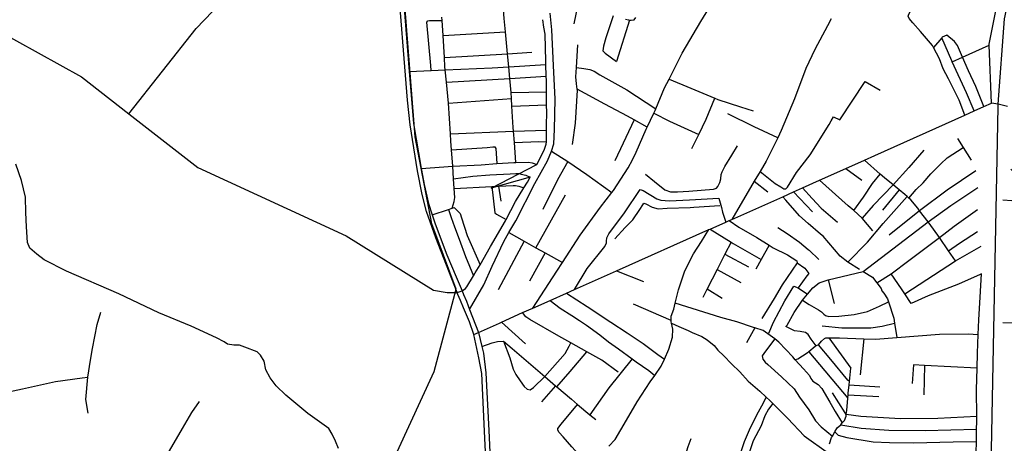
# Model space of a CAD drawing. Header units: millimetres. Extents: x 664923 to 767831, y 3118803 to 3207600.
# Tile 344 of 422: x 722861 to 724916, y 3177796 to 3178681. Entities that reach past the tile are written whole.
import ezdxf

# ---------------------------------------------------------------- set-up
doc = ezdxf.new("R2010")
doc.units = ezdxf.units.MM
for name, color, linetype in [('railways', 4, 'Continuous'), ('roads_2', 2, 'Continuous'), ('roads_3', 3, 'Continuous')]:
    doc.layers.add(name, color=color, linetype=linetype)

msp = doc.modelspace()

# ---------------------------------------------------------------- linework, layer by layer
at = {"layer": 'railways'}
for points in [[(724826.47, 3174424.6), (724847.89, 3174492.87), (724860.97, 3174640.15), (724863.01, 3175788.61), (724867.23, 3176362.12), (724870.3, 3176779.68), (724903.09, 3178498.6), (724903.51, 3178504.5), (724916.32, 3178682.48), (725056.43, 3179332.92), (725258.88, 3180338.38), (725273.01, 3180408.57), (725440.23, 3181204.79), (725582.35, 3181870.38), (725684.06, 3182352.43), (725720.88, 3182615.96), (725728.19, 3182887.26), (724753.69, 3188227.38), (724071.82, 3191520.17)], [(722744.49, 3174193.13), (722544.02, 3174591.58), (722444.51, 3174808.36), (722346.95, 3174922.02), (722326.36, 3175022.71), (722377.23, 3175182.53), (722584.13, 3175669.11), (722629.69, 3175784.26), (722704.66, 3175945.76), (722954.82, 3176531.03), (723093.52, 3176853.13), (723143.55, 3176979.52), (723307.39, 3177179.33), (723364.94, 3177273.89), (723469.29, 3177514.1), (723624.4, 3177726.06), (723725.86, 3177946.08), (723772.13, 3178118.31), (723721.24, 3178254.91), (723686.44, 3178435.96), (723644.88, 3178969.91), (723621.1, 3179392.57)]]:
    msp.add_lwpolyline(points, dxfattribs=at)
at = {"layer": 'roads_2'}
for points in [[(723564.01, 3180048.06), (723570.84, 3179960.61), (723574.77, 3179910.21), (723583.98, 3179793.99), (723604.66, 3179538.45), (723606.25, 3179512.83), (723637.17, 3179088.47), (723639.44, 3179057.38), (723643.72, 3178991.21), (723651.45, 3178871.29), (723657.06, 3178784.34), (723674.21, 3178572.77), (723683.01, 3178464.24), (723698.84, 3178369.88), (723699.33, 3178366.91), (723705.08, 3178336.82), (723714.4, 3178296.95), (723722.15, 3178273.06), (723728.26, 3178254.26), (723752.66, 3178189.85), (723772.22, 3178143.91), (723784.34, 3178114.77), (723787.5, 3178107.17)], [(723780.86, 3178094.64), (723775.76, 3178106.8), (723774.07, 3178111.14), (723729.48, 3178225.65), (723710.22, 3178280.54), (723701.21, 3178315.93), (723691.28, 3178364.97), (723676.03, 3178461.17), (723670.54, 3178512.98), (723649.08, 3178783.68), (723631.33, 3179057.5), (723612.17, 3179316.7), (723597.66, 3179512.97), (723590.67, 3179605.1), (723577, 3179785.05), (723567.45, 3179910.7), (723558.81, 3180020.04)], [(723787.2, 3178079.49), (723780.86, 3178094.64)], [(723787.5, 3178107.17), (723793.42, 3178092.95)], [(723793.42, 3178092.95), (723797.35, 3178083.5), (723800.16, 3178075.99), (723818.31, 3178027.53), (723825.7, 3177998.27), (723829.16, 3177984.56), (723834.22, 3177943.48), (723840.36, 3177823), (723844.7, 3177732.58)], [(723950.64, 3175425.19), (723945.12, 3175450.5), (723940.44, 3175541.42), (723930.42, 3175720.75), (723927.57, 3175771.74), (723915.5, 3176029.93), (723909.43, 3176173.58), (723906.81, 3176235.3), (723890.59, 3176575.73), (723874.2, 3176932.55), (723873.54, 3176946.44), (723871.29, 3176994), (723870.11, 3177018.84), (723868.12, 3177060.9), (723863.38, 3177161.04), (723848.43, 3177462.04), (723831.39, 3177821.49), (723825.93, 3177941.98), (723819.68, 3177974.75), (723809.08, 3178023.32), (723799.56, 3178049.98), (723787.2, 3178079.49)]]:
    msp.add_lwpolyline(points, dxfattribs=at)
at = {"layer": 'roads_3'}
for points in [[(721664.14, 3179798.69), (721829.82, 3179704.7), (722023.88, 3179562.24), (722152.43, 3179467.88), (722376.39, 3179258.81), (722519.7, 3179058.62), (722583.74, 3178957.17), (722595.31, 3178938.85), (722743.66, 3178705.85), (722779.48, 3178681.37), (722808.46, 3178661.56), (722990.11, 3178561.37), (723089.06, 3178484.18), (723233.03, 3178371.86), (723542.31, 3178229.7), (723724.78, 3178116.37), (723753.27, 3178111.55), (723774.07, 3178111.14), (723784.34, 3178114.77)], [(723089.06, 3178484.18), (723229.12, 3178662.59), (723366.13, 3178805.58), (723512.88, 3178958.73)], [(723896.49, 3178382.77), (723893.46, 3178424.66), (723891.74, 3178448.3), (723891.2, 3178455.83), (723888.36, 3178500.09), (723887.34, 3178516.13), (723886.52, 3178528.94), (723883.87, 3178557.83), (723881.66, 3178581.98), (723879.77, 3178602.63), (723879.14, 3178609.42), (723874.85, 3178655.58), (723872.27, 3178683.24), (723869.35, 3178719.42), (723868.06, 3178735.37), (723866.63, 3178753.07), (723865.68, 3178780.78), (723864.39, 3178784.21), (723861.51, 3178784.98), (723835.52, 3178782.85), (723833.48, 3178782.69), (723735.58, 3178775.36)], [(723809.08, 3178023.32), (723818.31, 3178027.53), (723862.26, 3178047.55), (723866.53, 3178049.45), (723910.78, 3178069.18), (723932.37, 3178078.81), (723968.16, 3178094.77), (724002.68, 3178110.17), (724019.03, 3178117.45), (724107.03, 3178156.69), (724299.6, 3178242.55), (724302.24, 3178243.72), (724334.88, 3178258.27), (724342.25, 3178261.55), (724347.51, 3178263.9), (724453.75, 3178311.28), (724476.33, 3178321.35), (724494.67, 3178329.52), (724530.51, 3178345.5), (724585.56, 3178370.04), (724624.55, 3178387.44), (724646.23, 3178397.1), (724833.54, 3178481.53), (724853.41, 3178490.48), (724873.25, 3178499.42), (724889.5, 3178506.75), (724884.57, 3178627.57), (724884.49, 3178629.53), (724905.94, 3178738.1)], [(724025.11, 3178708.88), (724017.43, 3178672.06)], [(724833.54, 3178481.53), (724821.76, 3178512.75), (724799.91, 3178557.26), (724788.68, 3178578.1), (724780.93, 3178599.17), (724768.23, 3178622.86), (724766.06, 3178626.9), (724741.5, 3178656.26), (724725.34, 3178673.86), (724717.99, 3178683.33), (724715.39, 3178688.26), (724716.97, 3178692.43), (724722.77, 3178702.82), (724738.8, 3178722.52)], [(723800.16, 3178075.99), (723830.06, 3178127.28), (723846.94, 3178165.95), (723871.36, 3178217.8), (723882.3, 3178236.27), (723896.77, 3178260.7), (723936.26, 3178338.94), (723962.81, 3178386.36), (723971.04, 3178406.5), (723976.08, 3178421.28), (723977.14, 3178451.48), (723978.79, 3178514.72), (723975.4, 3178584.8), (723971.49, 3178659.76), (723968.36, 3178694.36)], [(723932.37, 3178078.81), (723982.35, 3178155.9), (723993.83, 3178173.62), (724030.77, 3178230.66), (724073.12, 3178289.16), (724096.73, 3178319.69), (724100.28, 3178324.28), (724130.96, 3178371.3), (724139.92, 3178387.91), (724147.72, 3178404.49), (724168.84, 3178451.91), (724171, 3178456.53), (724184.7, 3178485.81), (724187.21, 3178491.19), (724188.76, 3178494.84), (724207.18, 3178538.29), (724216.4, 3178556.35), (724244.05, 3178610.52), (724282.77, 3178676.72), (724299.79, 3178704.23)], [(724099.43, 3178688.45), (724084.22, 3178642.63), (724079.83, 3178625.67), (724078.37, 3178615.8), (724082.94, 3178610.96), (724106.61, 3178593.6)], [(723719.73, 3178574.92), (723718.92, 3178584.97), (723710.8, 3178675.64), (723713.07, 3178678.28), (723716.53, 3178678.92), (723742.7, 3178678.83)], [(723763.88, 3178287.17), (723767.7, 3178301.38), (723768.98, 3178309.56), (723767.94, 3178328.25), (723766.79, 3178348.87), (723764.79, 3178374.86), (723762.14, 3178409.3), (723760.79, 3178426.85), (723759.87, 3178442.69), (723756.17, 3178506.7), (723751.8, 3178550.03), (723749.16, 3178576.31), (723748.58, 3178582), (723747.39, 3178601.5), (723744.6, 3178647.6), (723742.7, 3178678.83), (723742.28, 3178685.87)], [(723784.34, 3178114.77), (723791.26, 3178119.31), (723794.37, 3178123.41), (723808.27, 3178146.04), (723811.93, 3178152), (723821.86, 3178169.29), (723843.77, 3178207.41), (723874.78, 3178260.64), (723876.45, 3178263.85), (723896.02, 3178301.56), (723913.45, 3178329.47), (723920.91, 3178341.4), (723926.5, 3178351.78), (723845.41, 3178329.15), (723940.51, 3178378.14), (723955.56, 3178408.16), (723960.04, 3178420.67), (723960.28, 3178425.94), (723960.62, 3178433.13), (723960.55, 3178450.43), (723960.51, 3178460.24), (723961.02, 3178486.96), (723960.86, 3178503.08), (723960.58, 3178530.21), (723960.35, 3178553.63), (723960.03, 3178563.09), (723959.19, 3178587.28), (723958.95, 3178594.38), (723957.87, 3178650.23), (723955.34, 3178665.27), (723952.99, 3178680.73)], [(724133.7, 3178680.06), (724106.61, 3178593.6)], [(724125.78, 3178681.53), (724131.54, 3178680.42), (724133.7, 3178680.06), (724137.09, 3178679.51), (724143.63, 3178680.65), (724146.82, 3178685.19)], [(724555, 3178682.41), (724547.29, 3178667.84), (724520.99, 3178618.6), (724501.76, 3178578.72), (724478.06, 3178515.4), (724450.64, 3178449.12), (724443.25, 3178434.25), (724418.82, 3178385.07), (724406.32, 3178363.83), (724394.29, 3178343.38), (724347.51, 3178263.9)], [(723744.6, 3178647.6), (723874.85, 3178655.58)], [(724873.25, 3178499.42), (724856.75, 3178540.94), (724841.79, 3178573.65), (724829.18, 3178602.49), (724818.43, 3178627.07), (724812.11, 3178634.91), (724796.51, 3178648.53), (724786.69, 3178644.03), (724785.51, 3178642.68), (724768.23, 3178622.86)], [(724014.81, 3178420.34), (724021.13, 3178464.5), (724025.13, 3178533.71), (724024.78, 3178535.81), (724023.03, 3178546.72), (724021.72, 3178561.16), (724023.02, 3178580.58), (724026.19, 3178627.93)], [(724853.41, 3178490.48), (724837.51, 3178528.19), (724807.59, 3178592.53), (724806.57, 3178594.74), (724785.51, 3178642.68)], [(724807.59, 3178592.53), (724829.18, 3178602.49), (724884.57, 3178627.57)], [(723747.39, 3178601.5), (723879.14, 3178609.42), (723929.95, 3178612.69)], [(723674.21, 3178572.77), (723719.73, 3178574.92), (723749.16, 3178576.31), (723847.12, 3178580.5), (723881.66, 3178581.98), (723959.19, 3178587.28)], [(723751.8, 3178550.03), (723883.87, 3178557.83), (723960.03, 3178563.09)], [(724023.02, 3178580.58), (724038.41, 3178578.62), (724051.36, 3178576.43), (724060.23, 3178573.54), (724072.06, 3178565.8), (724128.42, 3178534.47), (724188.76, 3178494.84)], [(724216.4, 3178556.35), (724261.65, 3178537.45), (724311.84, 3178517.07), (724318.42, 3178514.4), (724365.62, 3178498.9), (724391.7, 3178490.73)], [(724406.32, 3178363.83), (724438.03, 3178338.66), (724449.46, 3178332.08), (724455.91, 3178327.52), (724459.93, 3178327.36), (724463.62, 3178331.43), (724482.12, 3178361.78), (724511.11, 3178398.69), (724550.65, 3178462.29), (724554.75, 3178469.86), (724560.01, 3178477.7), (724572.86, 3178471.38), (724625.52, 3178551.88), (724656.97, 3178533.73)], [(723886.52, 3178528.94), (723960.58, 3178530.21)], [(724171, 3178456.53), (724143.66, 3178471.35), (724129.49, 3178479.03), (724082.66, 3178504.64), (724024.78, 3178535.81)], [(723756.17, 3178506.7), (723887.34, 3178516.13)], [(723888.36, 3178500.09), (723960.86, 3178503.08)], [(724264.1, 3178412.08), (724278.53, 3178441.2), (724293.59, 3178472.99), (724311.84, 3178517.07)], [(724922.78, 3178499.74), (724903.51, 3178504.5), (724889.5, 3178506.75)], [(724184.7, 3178485.81), (724217.68, 3178469.04), (724278.53, 3178441.2)], [(724443.25, 3178434.25), (724393.75, 3178457.24), (724338.79, 3178484.55)], [(724143.66, 3178471.35), (724103.06, 3178386.25)], [(723759.87, 3178442.69), (723891.74, 3178448.3), (723960.55, 3178450.43)], [(723893.46, 3178424.66), (723944.34, 3178426.49), (723960.28, 3178425.94)], [(724818.73, 3178432.92), (724830.27, 3178413.6), (724846.79, 3178387.35)], [(723762.14, 3178409.3), (723836.66, 3178414), (723848.53, 3178415.25), (723852.83, 3178415.13), (723855.15, 3178412.11), (723857.07, 3178380.27)], [(723971.04, 3178406.5), (724005.29, 3178384.37), (724044.46, 3178357.46), (724096.73, 3178319.69)], [(724167.28, 3178358.56), (724186.08, 3178343.16), (724207.75, 3178325.51), (724219.32, 3178321.6), (724234.16, 3178321.38), (724257.79, 3178322.99), (724309.38, 3178326.65), (724315.66, 3178328.75), (724318.59, 3178332.46), (724322.09, 3178341.15), (724324.28, 3178348.81), (724325.44, 3178357.46), (724327, 3178363.12), (724332.96, 3178374.18), (724347.49, 3178398), (724359.3, 3178417.13)], [(724748.11, 3178408.14), (724717.25, 3178372.05), (724684.24, 3178335.77), (724642.28, 3178293.11), (724619.73, 3178266.6)], [(724716.85, 3178308.38), (724732.21, 3178326.47), (724746.99, 3178340.52), (724763.13, 3178358.93), (724783.59, 3178380.1), (724796.95, 3178392.19), (724830.27, 3178413.6)], [(723526.23, 3177785.88), (723520.44, 3177801.18), (723512.92, 3177815.46), (723505.95, 3177827.26), (723462.6, 3177858.99), (723416.4, 3177896.64), (723396.02, 3177916.14), (723383.96, 3177933.06), (723374.39, 3177949.79), (723371.55, 3177967.64), (723363.8, 3177980.66), (723356.42, 3177987.24), (723330.99, 3177997.44), (723319.67, 3178001.21), (723308.18, 3178001.23), (723294.64, 3178003.45), (723288.05, 3178008.05), (723271.64, 3178016.68), (723218.69, 3178040.78), (723151.43, 3178068.83), (723067.71, 3178108.25), (722958.84, 3178155.89), (722912.15, 3178179.61), (722896.43, 3178191.24), (722882.2, 3178203.65), (722876.97, 3178215.73), (722874.85, 3178248.26), (722874.03, 3178278.08), (722872.92, 3178310.13), (722865.01, 3178344.78), (722853.11, 3178378.87)], [(723698.84, 3178369.88), (723764.79, 3178374.86), (723824.03, 3178378.08), (723857.07, 3178380.27), (723892.61, 3178382.65), (723896.49, 3178382.77), (723923.34, 3178383.66), (723930.75, 3178382.16), (723940.51, 3178378.14)], [(724005.29, 3178384.37), (723983.64, 3178346.44), (723952.79, 3178284.18)], [(724814.39, 3178177.33), (724799.97, 3178198.3), (724780.94, 3178225.96), (724759.15, 3178256.33), (724757.47, 3178258.54), (724739.52, 3178281.95), (724735.56, 3178287.12), (724720.98, 3178304.42), (724716.85, 3178308.38), (724713.6, 3178311.48), (724708.74, 3178316.13), (724696.89, 3178325.64), (724684.24, 3178335.77), (724665.87, 3178350.47), (724657.13, 3178358.29), (724624.55, 3178387.44)], [(723766.79, 3178348.87), (723807.07, 3178353.89), (723842.07, 3178356.8), (723885.06, 3178359.26), (723896.34, 3178359.48), (723902.69, 3178359.4), (723907.83, 3178358.48), (723917.11, 3178356.01), (723926.5, 3178351.78)], [(724585.56, 3178370.04), (724619.18, 3178345.78)], [(724601.88, 3178282.12), (724622.29, 3178310.36), (724640.9, 3178338.96), (724657.13, 3178358.29)], [(724856.69, 3178365.09), (724797.28, 3178324.59), (724739.52, 3178281.95), (724675.75, 3178231.23)], [(724929.92, 3178369.01), (724950.18, 3178346.2), (724946.76, 3178301.82), (724931.64, 3178302.7), (724913.02, 3178303.74)], [(724394.29, 3178343.38), (724422.33, 3178321.71)], [(724641.85, 3178239.75), (724619.73, 3178266.6), (724601.88, 3178282.12), (724590.12, 3178292.35), (724530.51, 3178345.5)], [(723767.94, 3178328.25), (723846.21, 3178332.48), (723860.73, 3178333.26), (723891.28, 3178334.91), (723895.78, 3178334.8), (723902.99, 3178333.3), (723913.45, 3178329.47)], [(723846.21, 3178332.48), (723852.81, 3178277.49), (723856.15, 3178274.69), (723876.45, 3178263.85)], [(723860.73, 3178333.26), (723865.26, 3178302.19)], [(724019.03, 3178117.45), (724045.71, 3178161.22), (724082.05, 3178207.63), (724085.69, 3178214.98), (724086.08, 3178218.73), (724086.67, 3178225.31), (724090.51, 3178233.83), (724123.59, 3178277.84), (724156.13, 3178326.29), (724162.07, 3178324.06), (724190.91, 3178306.8), (724199.22, 3178303.68), (724217.15, 3178302.38), (724258.97, 3178304.61), (724320.51, 3178307.89), (724325.83, 3178288.77), (724328.14, 3178278.96), (724334.88, 3178258.27)], [(724476.33, 3178321.35), (724516.13, 3178279.94)], [(724494.67, 3178329.52), (724515.11, 3178307.44), (724533.94, 3178287.52), (724568.23, 3178258.25)], [(724621.32, 3178154.96), (724757.47, 3178258.54), (724804.93, 3178293.12), (724860.76, 3178330.41)], [(724696.89, 3178325.64), (724661.88, 3178283.35)], [(723938.51, 3178204.68), (724000.55, 3178315.47)], [(724103.44, 3178223.52), (724124.67, 3178246.91), (724140.61, 3178263.16), (724155.76, 3178284.31), (724161.94, 3178294.05), (724163.99, 3178297.6), (724168.02, 3178296.28), (724181.35, 3178289.5), (724193.9, 3178285.99), (724212.5, 3178287.28), (724260.77, 3178289.03), (724268.31, 3178289.3), (724322.22, 3178292.68)], [(724614.04, 3178159.54), (724589.47, 3178174.76), (724573.7, 3178187.25), (724537.96, 3178228.57), (724532.42, 3178233.36), (724506.86, 3178255.5), (724488.84, 3178271.08), (724460.3, 3178303.85), (724453.75, 3178311.28)], [(724589.47, 3178174.76), (724630.66, 3178216.12), (724663.4, 3178255.38), (724713.6, 3178311.48)], [(723722.15, 3178273.06), (723756.37, 3178284.63), (723763.88, 3178287.17), (723767.95, 3178288.54), (723780.07, 3178276.33), (723782.91, 3178267.42), (723794.9, 3178229.92), (723821.86, 3178169.29)], [(723756.37, 3178284.63), (723761.38, 3178267.81), (723768.31, 3178248.58), (723778.24, 3178222.67), (723791.23, 3178186.42), (723808.27, 3178146.04)], [(724650.4, 3178131.14), (724680.12, 3178150.25), (724716.7, 3178178.24), (724780.94, 3178225.96), (724811.59, 3178249.78), (724860.18, 3178284.76)], [(724342.25, 3178261.55), (724362.18, 3178247.58), (724399.73, 3178225.85), (724425.13, 3178209.83), (724433.88, 3178204.3), (724463.77, 3178189.66), (724482.93, 3178177.48), (724484, 3178172.91), (724452.83, 3178127.4), (724435.92, 3178098.58), (724410.26, 3178057.29)], [(723882.3, 3178236.27), (723913.97, 3178218.47), (723938.51, 3178204.68), (723957.92, 3178193.79), (723993.83, 3178173.62)], [(724090.37, 3177790.37), (724103.83, 3177804.62), (724127.42, 3177845.03), (724149.68, 3177882.85), (724177.02, 3177924.51), (724186.73, 3177938.26), (724200.25, 3177957.4), (724206.85, 3177972.41), (724215.86, 3177992.87), (724223.28, 3178017.77), (724224.32, 3178034.86), (724221.61, 3178047.13), (724220.94, 3178050.16), (724220.93, 3178053.08), (724220.89, 3178061.6), (724226.44, 3178076.73), (724229.46, 3178088.83), (724236.47, 3178116.87), (724249.09, 3178156.72), (724267.12, 3178192.07), (724284.29, 3178217.84), (724299.6, 3178242.55)], [(724302.24, 3178243.72), (724345.85, 3178216.08), (724350.22, 3178213.31), (724408.45, 3178179.97)], [(724443.49, 3178246.97), (724462.67, 3178234.31), (724488.74, 3178216.47), (724506.67, 3178201.21), (724508.72, 3178199.46), (724529.25, 3178179.83)], [(724799.97, 3178198.3), (724822.72, 3178214.26), (724860.35, 3178238.65)], [(723913.97, 3178218.47), (723859.38, 3178117.12)], [(724345.85, 3178216.08), (724333.14, 3178191.32), (724316.78, 3178159.5), (724295.99, 3178119.02), (724286.63, 3178100.78)], [(723957.92, 3178193.79), (723925.36, 3178134.98)], [(724425.13, 3178209.83), (724408.45, 3178179.97), (724397.35, 3178160.14)], [(724708.41, 3178108.5), (724814.39, 3178177.33), (724868.2, 3178207.73)], [(724333.14, 3178191.32), (724382.22, 3178164.67)], [(724484, 3178172.91), (724499.73, 3178162.35), (724508.2, 3178151.17), (724504.17, 3178146.02), (724486.21, 3178120.81)], [(724107.03, 3178156.69), (724163.32, 3178134.56)], [(724316.78, 3178159.5), (724366.11, 3178132.01)], [(724460.43, 3178039.95), (724463.06, 3178043.26), (724477.84, 3178069.38), (724494.82, 3178095.06), (724505.41, 3178107.95), (724516.4, 3178121.31), (724530.04, 3178131.23), (724548.85, 3178137.63), (724621.32, 3178154.96), (724641.2, 3178143.28), (724650.4, 3178131.14), (724658.88, 3178119.96), (724660.93, 3178114.92), (724664.66, 3178109.92), (724672.18, 3178097.76), (724674.18, 3178091.66), (724685.32, 3178057.69), (724686.96, 3178047.32), (724691.68, 3178017.5), (724781.11, 3178024.49), (724840.93, 3178024.67), (724861.87, 3178023.26)], [(724548.85, 3178137.63), (724561.18, 3178088.48)], [(724868.74, 3178150.35), (724865.84, 3178149.11), (724820.93, 3178128.44), (724757.22, 3178104.33), (724721.84, 3178088.04), (724708.41, 3178108.5), (724701.71, 3178118.68), (724680.12, 3178150.25)], [(724829.71, 3177525.93), (724837.34, 3177554.43), (724843.28, 3177584.59), (724852.27, 3177625.23), (724854.17, 3177637.86), (724855.93, 3177649.54), (724857.68, 3177674.16), (724856.77, 3177679.37), (724857.11, 3177721.45), (724857.24, 3177771.5), (724857.25, 3177776.42), (724857.86, 3177800.5), (724858.51, 3177825.85), (724858.9, 3177841.67), (724858.79, 3177852.21), (724858.13, 3177908.4), (724859.48, 3177953.07), (724860.43, 3177984.94), (724861.87, 3178023.26), (724863.04, 3178054.3), (724865.73, 3178101.64), (724868.74, 3178150.35)], [(724295.99, 3178119.02), (724327.42, 3178099.4)], [(724424.94, 3178026.19), (724434.44, 3178049.55), (724458.34, 3178093.95), (724477.16, 3178124.25), (724486.21, 3178120.81), (724505.41, 3178107.95)], [(723968.16, 3178094.77), (723988.86, 3178078.89), (724013.53, 3178063.32), (724029.52, 3178052.87), (724044.29, 3178043.09), (724071.97, 3178023.13), (724090.28, 3178007.95), (724110.97, 3177993.67), (724139.17, 3177972.97), (724147.7, 3177966.71), (724173.95, 3177948.78), (724186.73, 3177938.26)], [(724002.68, 3178110.17), (724045.26, 3178082.37), (724094.64, 3178049), (724128.86, 3178027.3), (724162.4, 3178005.07), (724193.05, 3177981.92), (724206.85, 3177972.41)], [(724494.82, 3178095.06), (724509.06, 3178085.93), (724528.32, 3178075.21), (724534.75, 3178070.9), (724539.83, 3178066.05), (724543.31, 3178063.21), (724550.21, 3178061.29), (724570.8, 3178061.52), (724602.82, 3178065.38), (724630.85, 3178071.39), (724655.51, 3178082.62), (724674.18, 3178091.66)], [(723004.19, 3177859.39), (722998.65, 3177887.63), (723003.02, 3177934.27), (723008.57, 3177970.11), (723013.1, 3177994.31), (723022.38, 3178044.46), (723030.63, 3178070.48)], [(724220.93, 3178053.08), (724141.91, 3178087.05)], [(724551.13, 3177795.67), (724555.84, 3177808.7), (724557.37, 3177811.62), (724562.16, 3177820.66), (724567.59, 3177828.49), (724574.74, 3177835.15), (724578.01, 3177838.95), (724582.33, 3177843.97), (724585.79, 3177853.46), (724586.33, 3177856.58), (724587.75, 3177864.85), (724589.52, 3177890.59), (724589.99, 3177897.54), (724590.22, 3177900.87), (724592.09, 3177918.3), (724592.89, 3177925.79), (724589.44, 3177928.62), (724554.16, 3177971.16), (724528.08, 3178002.05), (724523.22, 3177999.68), (724521.34, 3177998.78), (724508.08, 3177987.44), (724504.87, 3177984.69), (724485.21, 3177972), (724479.42, 3177970.68), (724474.93, 3177976.87), (724445.69, 3178007.94), (724436.96, 3178014.28), (724412.96, 3178031.69), (724395.73, 3178037.59), (724392.92, 3178038.55), (724358, 3178049.95), (724324.58, 3178058.96), (724229.46, 3178088.83)], [(723866.53, 3178049.45), (723917.04, 3178004.23)], [(724110.42, 3177945.26), (724076.45, 3177969.95), (724045.05, 3177987.22), (724011.17, 3178006.38), (723986.41, 3178020.38), (723925.57, 3178054.7), (723917.44, 3178060.82), (723910.78, 3178069.18)], [(724913.18, 3178048.78), (724950.86, 3178048.19), (724980.84, 3178048.44), (725008.51, 3178047.98), (725016.85, 3178048.14), (725020.47, 3178050.52), (725026.39, 3178054.62), (725034.38, 3178054.77), (725056.89, 3178051.26), (725081.29, 3178047.45)], [(724221.61, 3178047.13), (724236.6, 3178040.48), (724256.15, 3178031.81), (724264.81, 3178027.71), (724284.88, 3178019.39), (724296.16, 3178012.6), (724310.63, 3178000.94), (724318.54, 3177991.01), (724330.45, 3177978.78), (724347.06, 3177962.71), (724364.38, 3177945.97), (724381.75, 3177926.16), (724405.82, 3177905.28), (724419.31, 3177892.71), (724426.63, 3177885.88), (724433.03, 3177879.53), (724464.42, 3177848.36), (724498.23, 3177812.14), (724549.04, 3177776.07), (724547.04, 3177770.19), (724540.76, 3177751.67), (724518.37, 3177693.7)], [(724395.73, 3178037.59), (724378.23, 3178006.28)], [(724523.22, 3177999.68), (724513.28, 3178013.81), (724506.56, 3178023.58), (724501.5, 3178027.93), (724490.15, 3178029.59), (724478.61, 3178031.58), (724460.43, 3178039.95)], [(724536.15, 3178041.63), (724577.23, 3178037.83), (724608.79, 3178037.23), (724637.91, 3178037.56), (724661.39, 3178040.66), (724686.96, 3178047.32)], [(723825.7, 3177998.27), (723846.9, 3178006.11), (723858.5, 3178008.74), (723871.1, 3178009.47), (723888.63, 3177994.11), (723952.53, 3177939.8), (723956.83, 3177936.12), (723979.41, 3177916.73), (723981.83, 3177914.66), (724012.49, 3177888.33), (724025.47, 3177877.53), (724051.12, 3177856.21), (724063.3, 3177846.08)], [(723871.1, 3178009.47), (723883.76, 3177975.08), (723891.25, 3177951.32), (723896.81, 3177939.84), (723905.31, 3177926.72), (723913.78, 3177915.3), (723920.21, 3177909.15), (723926.54, 3177908.06), (723933.24, 3177913.01), (723956.83, 3177936.12), (723999.58, 3177984.07), (724007.78, 3177999.43), (724011.17, 3178006.38)], [(724436.96, 3178014.28), (724417.64, 3177988.7), (724411.03, 3177978.91), (724411.89, 3177972.41), (724417.36, 3177965.75), (724422.54, 3177961.02), (724451.19, 3177935.01), (724477.64, 3177910.18), (724488.9, 3177892.52), (724508.35, 3177866.1), (724522.37, 3177843.43), (724534.27, 3177830.86), (724557.37, 3177811.62)], [(724528.08, 3178002.05), (724534.64, 3178009.75), (724540.6, 3178014.93), (724543.73, 3178016.44), (724550.23, 3178016.45), (724572.12, 3178016.5), (724623.12, 3178014.71), (724647.4, 3178013.85), (724691.68, 3178017.5)], [(724550.23, 3178016.45), (724596.1, 3177953.21)], [(724623.12, 3178014.71), (724615.3, 3177939.1)], [(724508.08, 3177987.44), (724589.52, 3177890.59)], [(723981.83, 3177914.66), (724009.69, 3177946.22), (724045.05, 3177987.22)], [(724139.17, 3177972.97), (724090.67, 3177912.04), (724051.12, 3177856.21)], [(724479.42, 3177970.68), (724496.74, 3177952.07), (724509.38, 3177938.06), (724512.17, 3177932.09), (724516.65, 3177926.37), (724527.7, 3177919.35), (724535.15, 3177910.55), (724552.19, 3177882.63), (724563.5, 3177863.06), (724578.01, 3177838.95)], [(724592.89, 3177925.79), (724596.1, 3177953.21)], [(724859.48, 3177953.07), (724749.38, 3177958.78), (724726.4, 3177959.98), (724724.23, 3177921.06)], [(724749.38, 3177958.78), (724747.99, 3177897.86)], [(722386.15, 3177850.83), (722435.35, 3177847.03), (722474.39, 3177843.79), (722515.42, 3177841.6), (722535.2, 3177839.73), (722544.14, 3177842.64), (722552.59, 3177845.53), (722561.03, 3177848.19), (722618.07, 3177858.23), (722674.55, 3177870.99), (722753.24, 3177886.17), (722866.59, 3177910.09), (722935.46, 3177925.27), (722991.04, 3177932.8), (723003.02, 3177934.27)], [(723979.41, 3177916.73), (723950.32, 3177882.78)], [(724592.09, 3177918.3), (724656.66, 3177914.21)], [(724419.31, 3177892.71), (724409.53, 3177873.95), (724398.97, 3177855.4), (724383.55, 3177823.71), (724373.35, 3177799.36), (724360.96, 3177761.95), (724345.55, 3177717.95), (724339.93, 3177707.46), (724335.85, 3177705.21), (724330.02, 3177705.34), (724327.16, 3177702.38), (724319.96, 3177685.59), (724287.6, 3177601.66)], [(724858.79, 3177852.21), (724777.2, 3177848.23), (724699.55, 3177847.7), (724616.7, 3177852.62), (724586.33, 3177856.58), (724584.18, 3177860.32), (724557.89, 3177901.82)], [(724589.99, 3177897.54), (724654.13, 3177894.12)], [(723002.46, 3177105.37), (723018.01, 3177223.65), (723027.57, 3177403.85), (723034.78, 3177470.62), (723040.99, 3177518.02), (723051.78, 3177563.94), (723065.94, 3177599.37), (723091.28, 3177642.05), (723130.67, 3177707.86), (723153.94, 3177747.33), (723200.82, 3177827.69), (723220.33, 3177861.12), (723236.15, 3177883.92)], [(724044.92, 3177755.1), (724042.67, 3177757.45), (724013.4, 3177789.15), (723995.16, 3177809.8), (723986.91, 3177819.38), (723983.91, 3177823.76), (723984.02, 3177827.34), (723991.39, 3177836.36), (724025.47, 3177877.53)], [(724433.03, 3177879.53), (724423.72, 3177867.7), (724416.22, 3177854.03), (724408.62, 3177832.89), (724392.23, 3177801.43), (724378.01, 3177758.9), (724363.81, 3177727.95), (724351.49, 3177699.71), (724332.68, 3177655.65), (724320.65, 3177624.99), (724301.57, 3177581.9), (724289.77, 3177558.28), (724279.13, 3177537.04), (724276.25, 3177532.2), (724272.29, 3177525.61), (724254.68, 3177496.24), (724233.57, 3177458.41), (724222.7, 3177443.23), (724211.62, 3177426.11), (724199.68, 3177402.94), (724195.36, 3177388.14), (724186.23, 3177370.33), (724180.49, 3177353.57), (724163.31, 3177309.12)], [(724574.74, 3177835.15), (724617.18, 3177827.99), (724675.26, 3177824.05), (724750.74, 3177823.33), (724858.51, 3177825.85)], [(724261.81, 3177805.48), (724255.44, 3177789.3), (724244.31, 3177752.04), (724227.29, 3177702.27), (724213.38, 3177705.71), (724193.66, 3177715.13), (724168.68, 3177727.06), (724166.45, 3177729.19), (724156.97, 3177734.56), (724144.62, 3177741.56)], [(724562.16, 3177820.66), (724569.15, 3177813.79), (724587.2, 3177808.83), (724642.47, 3177799.75), (724676.47, 3177798.48), (724726.74, 3177797.28), (724809.45, 3177799.59), (724857.86, 3177800.5)]]:
    msp.add_lwpolyline(points, dxfattribs=at)

doc.saveas('drawing.dxf')
